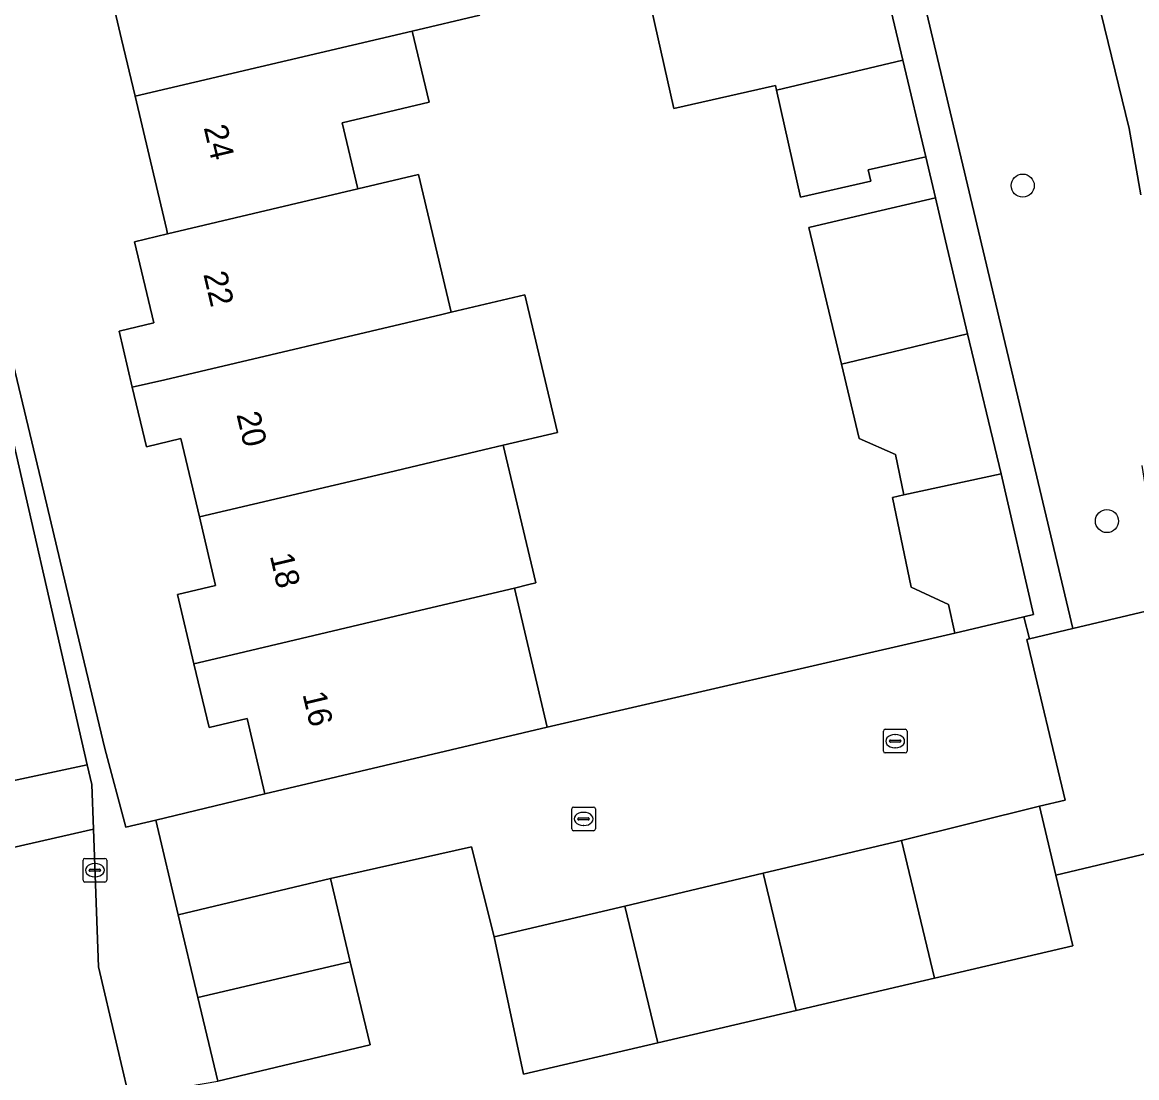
# Model space of a CAD drawing. Extents: x 158472 to 159562, y 388525 to 389606.
# Drawn here: x 159237.85 to 159285.1, y 388701.19 to 388745.92 of the extents above; entities that cross this region are included whole.
import ezdxf

# ---------------------------------------------------------------- set-up
doc = ezdxf.new("R2010")
doc.units = 0
for name, color, linetype in [('IMGEO_Boom', 7, 'Continuous'), ('IMGEO_Erf', 7, 'Continuous'), ('IMGEO_Groenvoorziening', 7, 'Continuous'), ('IMGEO_Kolk', 7, 'Continuous'), ('IMGEO_Muur', 7, 'Continuous'), ('IMGEO_Pand', 7, 'Continuous'), ('IMGEO_Pand_nummerreeks', 7, 'Continuous'), ('IMGEO_Rijbaan_lokaal_open', 7, 'Continuous'), ('IMGEO_Voetpad_open', 7, 'Continuous')]:
    doc.layers.add(name, color=color, linetype=linetype)

msp = doc.modelspace()

# ---------------------------------------------------------------- linework, layer by layer
at = {"layer": 'IMGEO_Boom'}
for centre in [(159280.262, 388739.002), (159283.833, 388724.785)]:
    msp.add_circle(centre, 0.489, dxfattribs=at)
at = {"layer": 'IMGEO_Erf'}
for points in [[(159237.398, 388731.749), (159238.568, 388726.847), (159240.164, 388720.109), (159241.351, 388715.14), (159242.246, 388711.804), (159243.506, 388712.107), (159248.134, 388713.221), (159247.38, 388716.415), (159245.767, 388716.034), (159245.128, 388718.733), (159244.433, 388721.67), (159246.049, 388722.052), (159245.363, 388724.957), (159244.578, 388728.282), (159243.111, 388727.932), (159242.516, 388730.454), (159241.953, 388732.837), (159243.421, 388733.187), (159242.609, 388736.626), (159244.012, 388736.957), (159243.962, 388737.168), (159243.847, 388737.653), (159243.227, 388740.282), (159242.634, 388742.795), (159242.064, 388745.212), (159241.211, 388748.826)], [(159257.249, 388746.223), (159254.384, 388745.551), (159255.096, 388742.534), (159251.413, 388741.67), (159252.076, 388738.861), (159254.652, 388739.469), (159256.029, 388733.635), (159259.158, 388734.374), (159260.538, 388728.539), (159258.243, 388727.996), (159259.619, 388722.164), (159259.323, 388722.091), (159258.715, 388721.942), (159260.106, 388716.047), (159277.39, 388720.03), (159277.111, 388721.241), (159275.54, 388721.977), (159274.739, 388725.788), (159275.228, 388725.891), (159274.868, 388727.603), (159273.332, 388728.278), (159272.576, 388731.439), (159271.19, 388737.228), (159273.414, 388737.751), (159276.562, 388738.491), (159276.154, 388740.222), (159273.711, 388739.673), (159273.82, 388739.188), (159270.838, 388738.518), (159269.82, 388743.05), (159269.776, 388743.242), (159265.474, 388742.275), (159264.244, 388747.75)], [(159288.599, 388711.428), (159281.673, 388709.776), (159282.388, 388706.778), (159276.519, 388705.408), (159270.654, 388704.038), (159264.796, 388702.67), (159259.104, 388701.341), (159257.854, 388707.156), (159256.89, 388710.979), (159250.918, 388709.636), (159251.758, 388706.106), (159252.598, 388702.579), (159246.138, 388701.041)]]:
    msp.add_lwpolyline(points, dxfattribs=at)
at = {"layer": 'IMGEO_Groenvoorziening'}
for points in [[(159274.798, 388756.715), (159273.781, 388756.462), (159275.317, 388750), (159282.393, 388720.228), (159286.279, 388721.155), (159285.329, 388727.141)], [(159285.27, 388738.614), (159284.77, 388741.424), (159282.678, 388750), (159282.1, 388752.368)]]:
    msp.add_lwpolyline(points, dxfattribs=at)
at = {"layer": 'IMGEO_Kolk'}
for p, q in [((159274.356, 388715.031), (159274.356, 388715.883)), ((159274.431, 388715.957), (159275.283, 388715.957)), ((159274.844, 388715.737), (159274.869, 388715.737)), ((159275.357, 388715.883), (159275.357, 388715.031)), ((159274.615, 388715.451), (159274.615, 388715.463)), ((159275.053, 388715.414), (159274.655, 388715.414)), ((159274.658, 388715.5), (159275.056, 388715.5)), ((159274.867, 388715.177), (159274.842, 388715.177)), ((159275.099, 388715.463), (159275.099, 388715.451)), ((159275.283, 388714.957), (159274.431, 388714.957)), ((159261.146, 388711.733), (159261.146, 388712.585)), ((159261.221, 388712.659), (159262.073, 388712.659)), ((159261.634, 388712.439), (159261.659, 388712.439)), ((159262.147, 388712.585), (159262.147, 388711.733)), ((159261.405, 388712.153), (159261.405, 388712.165)), ((159261.843, 388712.116), (159261.445, 388712.116)), ((159261.448, 388712.202), (159261.846, 388712.202)), ((159261.657, 388711.879), (159261.632, 388711.879)), ((159261.889, 388712.165), (159261.889, 388712.153)), ((159262.073, 388711.659), (159261.221, 388711.659)), ((159240.429, 388709.558), (159240.429, 388710.41)), ((159240.504, 388710.484), (159241.356, 388710.484)), ((159241.43, 388710.41), (159241.43, 388709.558)), ((159240.688, 388709.978), (159240.688, 388709.99)), ((159241.126, 388709.941), (159240.728, 388709.941)), ((159240.731, 388710.027), (159241.129, 388710.027)), ((159240.917, 388710.264), (159240.942, 388710.264)), ((159241.172, 388709.99), (159241.172, 388709.978)), ((159241.356, 388709.484), (159240.504, 388709.484)), ((159240.94, 388709.704), (159240.915, 388709.704))]:
    msp.add_line(p, q, dxfattribs=at)
for points in [[(159274.356, 388715.031), (159274.356, 388715.883)], [(159274.431, 388715.957), (159275.283, 388715.957)], [(159275.357, 388715.883), (159275.357, 388715.031)], [(159275.283, 388714.957), (159274.431, 388714.957)], [(159261.146, 388711.733), (159261.146, 388712.585)], [(159261.221, 388712.659), (159262.073, 388712.659)], [(159262.147, 388712.585), (159262.147, 388711.733)], [(159262.073, 388711.659), (159261.221, 388711.659)], [(159240.429, 388709.558), (159240.429, 388710.41)], [(159240.504, 388710.484), (159241.356, 388710.484)], [(159241.43, 388710.41), (159241.43, 388709.558)], [(159241.356, 388709.484), (159240.504, 388709.484)]]:
    msp.add_lwpolyline(points, dxfattribs=at)
for centre, radius, start, end in [((159274.433, 388715.881), 0.0765, 91.552, 178.448), ((159274.433, 388715.881), 0.0765, 91.552, 178.448), ((159275.281, 388715.881), 0.0765, 1.552, 88.448), ((159275.281, 388715.881), 0.0765, 1.552, 88.448), ((159274.655, 388715.46), 0.0403, 85.8775, 175.7526), ((159274.652, 388715.45), 0.0366, 178.938, 274.7102), ((159275.056, 388715.457), 0.043, 264.8664, 352.4533), ((159275.06, 388715.462), 0.0386, 1.7309, 96.639), ((159274.433, 388715.033), 0.0765, 181.552, 268.448), ((159274.433, 388715.033), 0.0765, 181.552, 268.448), ((159275.281, 388715.033), 0.0765, 271.552, 358.448), ((159275.281, 388715.033), 0.0765, 271.552, 358.448), ((159261.223, 388712.583), 0.0765, 91.552, 178.448), ((159261.223, 388712.583), 0.0765, 91.552, 178.448), ((159262.071, 388712.583), 0.0765, 1.552, 88.448), ((159262.071, 388712.583), 0.0765, 1.552, 88.448), ((159261.445, 388712.162), 0.0403, 85.8775, 175.7526), ((159261.442, 388712.152), 0.0366, 178.938, 274.7102), ((159261.846, 388712.159), 0.043, 264.8664, 352.4533), ((159261.85, 388712.164), 0.0386, 1.7309, 96.639), ((159261.223, 388711.735), 0.0765, 181.552, 268.448), ((159261.223, 388711.735), 0.0765, 181.552, 268.448), ((159262.071, 388711.735), 0.0765, 271.552, 358.448), ((159262.071, 388711.735), 0.0765, 271.552, 358.448), ((159240.506, 388710.408), 0.0765, 91.552, 178.448), ((159240.506, 388710.408), 0.0765, 91.552, 178.448), ((159241.354, 388710.408), 0.0765, 1.552, 88.448), ((159241.354, 388710.408), 0.0765, 1.552, 88.448), ((159240.728, 388709.987), 0.0403, 85.8775, 175.7526), ((159240.725, 388709.977), 0.0366, 178.938, 274.7102), ((159241.129, 388709.984), 0.043, 264.8664, 352.4533), ((159241.133, 388709.989), 0.0386, 1.7309, 96.639), ((159240.506, 388709.56), 0.0765, 181.552, 268.448), ((159240.506, 388709.56), 0.0765, 181.552, 268.448), ((159241.354, 388709.56), 0.0765, 271.552, 358.448), ((159241.354, 388709.56), 0.0765, 271.552, 358.448)]:
    msp.add_arc(centre, radius, start, end, dxfattribs=at)
for centre, major_axis, ratio, start_param, end_param in [((159274.843, 388715.457), (-0.387, 0.002), 0.722429, 4.712389, 7.853982), ((159274.868, 388715.457), (-0.39, 0.002), 0.717154, 1.570796, 4.712389), ((159261.633, 388712.159), (-0.387, 0.002), 0.722429, 4.712389, 7.853982), ((159261.658, 388712.159), (-0.39, 0.002), 0.717154, 1.570796, 4.712389), ((159240.916, 388709.984), (-0.387, 0.002), 0.722429, 4.712389, 7.853982), ((159240.941, 388709.984), (-0.39, 0.002), 0.717154, 1.570796, 4.712389)]:
    msp.add_ellipse(centre, major_axis=major_axis, ratio=ratio, start_param=start_param, end_param=end_param, dxfattribs=at)
at = {"layer": 'IMGEO_Muur'}
for points in [[(159260.106, 388716.047), (159277.39, 388720.03)], [(159250.918, 388709.636), (159256.89, 388710.979), (159257.854, 388707.156)]]:
    msp.add_lwpolyline(points, dxfattribs=at)
at = {"layer": 'IMGEO_Pand'}
for points in [[(159252.96, 388751.577), (159249.274, 388750.729), (159246.186, 388750), (159241.211, 388748.826), (159242.064, 388745.212), (159242.634, 388742.795), (159254.384, 388745.551), (159257.249, 388746.223), (159255.864, 388752.245)], [(159273.849, 388749.908), (159266.723, 388748.307), (159264.244, 388747.75), (159265.474, 388742.275), (159269.776, 388743.242), (159269.82, 388743.05), (159275.18, 388744.315)], [(159254.384, 388745.551), (159242.634, 388742.795), (159243.227, 388740.282), (159243.847, 388737.653), (159243.962, 388737.168), (159244.012, 388736.957), (159252.076, 388738.861), (159251.413, 388741.67), (159255.096, 388742.534)], [(159275.18, 388744.315), (159269.82, 388743.05), (159270.838, 388738.518), (159273.82, 388739.188), (159273.711, 388739.673), (159276.154, 388740.222)], [(159252.076, 388738.861), (159244.012, 388736.957), (159242.609, 388736.626), (159243.421, 388733.187), (159241.953, 388732.837), (159242.516, 388730.454), (159243.89, 388730.77), (159255.639, 388733.543), (159256.029, 388733.635), (159254.652, 388739.469)], [(159276.994, 388736.661), (159276.562, 388738.491), (159273.414, 388737.751), (159271.19, 388737.228), (159272.576, 388731.439), (159274.764, 388731.963), (159277.925, 388732.719)], [(159256.029, 388733.635), (159255.639, 388733.543), (159243.89, 388730.77), (159242.516, 388730.454), (159243.111, 388727.932), (159244.578, 388728.282), (159245.363, 388724.957), (159253.378, 388726.845), (159257.407, 388727.798), (159258.243, 388727.996), (159260.538, 388728.539), (159259.158, 388734.374)], [(159275.228, 388725.891), (159279.345, 388726.784), (159277.925, 388732.719), (159274.764, 388731.963), (159272.576, 388731.439), (159273.332, 388728.278), (159274.868, 388727.603)], [(159258.243, 388727.996), (159257.407, 388727.798), (159253.378, 388726.845), (159245.363, 388724.957), (159246.049, 388722.052), (159244.433, 388721.67), (159245.128, 388718.733), (159246.742, 388719.115), (159254.75, 388721.01), (159258.715, 388721.942), (159259.323, 388722.091), (159259.619, 388722.164)], [(159275.228, 388725.891), (159274.739, 388725.788), (159275.54, 388721.977), (159277.111, 388721.241), (159277.39, 388720.03), (159280.313, 388720.732), (159280.722, 388720.83), (159279.345, 388726.784)], [(159258.715, 388721.942), (159254.75, 388721.01), (159246.742, 388719.115), (159245.128, 388718.733), (159245.767, 388716.034), (159247.38, 388716.415), (159248.134, 388713.221), (159260.106, 388716.047)], [(159286.397, 388720.659), (159286.279, 388721.155), (159282.393, 388720.228), (159280.556, 388719.79), (159280.442, 388719.763), (159282.066, 388712.954), (159280.977, 388712.694), (159281.673, 388709.776), (159288.599, 388711.428)], [(159281.673, 388709.776), (159280.977, 388712.694), (159275.129, 388711.244), (159276.519, 388705.408), (159282.388, 388706.778)], [(159269.26, 388709.855), (159270.654, 388704.038), (159276.519, 388705.408), (159275.129, 388711.244)], [(159251.758, 388706.106), (159250.918, 388709.636), (159244.459, 388708.098), (159245.292, 388704.597)], [(159263.399, 388708.468), (159264.796, 388702.67), (159270.654, 388704.038), (159269.26, 388709.855)], [(159263.399, 388708.468), (159257.854, 388707.156), (159259.104, 388701.341), (159264.796, 388702.67)], [(159251.758, 388706.106), (159245.292, 388704.597), (159246.138, 388701.041), (159252.598, 388702.579)]]:
    msp.add_lwpolyline(points, close=True, dxfattribs=at)
at = {"layer": 'IMGEO_Rijbaan_lokaal_open'}
for points in [[(159232.093, 388728.033), (159232.313, 388727.074), (159235.442, 388713.353), (159240.606, 388714.453), (159236.613, 388731.824)], [(159248.091, 388675.047), (159247.79, 388676.337), (159242.473, 388699.132), (159242.587, 388699.498), (159241.079, 388705.886), (159240.867, 388711.728), (159235.652, 388710.538), (159235.715, 388708.794), (159235.857, 388705.134), (159236.316, 388703.19), (159237.164, 388699.6), (159237.641, 388697.577), (159238.521, 388693.852), (159238.814, 388692.61), (159240.627, 388684.82), (159241.116, 388682.722), (159241.952, 388679.128), (159242.655, 388676.11), (159243.491, 388672.519), (159243.742, 388671.441), (159244.13, 388669.774)]]:
    msp.add_lwpolyline(points, dxfattribs=at)
for points in [[(159277.39, 388720.03), (159260.106, 388716.047), (159248.134, 388713.221), (159243.506, 388712.107), (159244.459, 388708.098), (159250.918, 388709.636), (159256.89, 388710.979), (159257.854, 388707.156), (159263.399, 388708.468), (159269.26, 388709.855), (159275.129, 388711.244), (159280.977, 388712.694), (159282.066, 388712.954), (159280.442, 388719.763), (159280.556, 388719.79), (159280.313, 388720.732)], [(159235.652, 388710.538), (159240.867, 388711.728), (159240.799, 388713.614), (159240.606, 388714.453), (159235.442, 388713.353), (159235.542, 388712.914), (159235.575, 388712.682)]]:
    msp.add_lwpolyline(points, close=True, dxfattribs=at)
at = {"layer": 'IMGEO_Voetpad_open'}
msp.add_lwpolyline([(159275.317, 388750), (159273.781, 388756.462), (159272.331, 388756.1), (159273.329, 388752.115), (159273.324, 388752.114), (159273.849, 388749.908), (159275.18, 388744.315), (159276.154, 388740.222), (159276.562, 388738.491), (159276.994, 388736.661), (159277.925, 388732.719), (159279.345, 388726.784), (159280.722, 388720.83), (159280.313, 388720.732), (159280.556, 388719.79), (159282.393, 388720.228)], close=True, dxfattribs=at)
for points in [[(159282.1, 388752.368), (159282.678, 388750), (159284.77, 388741.424), (159285.27, 388738.614)], [(159236.613, 388731.824), (159240.606, 388714.453), (159240.799, 388713.614), (159240.867, 388711.728), (159241.079, 388705.886), (159242.587, 388699.498), (159242.473, 388699.132)], [(159295.064, 388684.376), (159251.217, 388673.955), (159249.847, 388680.007), (159248.324, 388686.408), (159244.902, 388700.833), (159246.138, 388701.041), (159245.292, 388704.597), (159244.459, 388708.098), (159243.506, 388712.107), (159242.246, 388711.804), (159241.351, 388715.14), (159240.164, 388720.109), (159238.568, 388726.847), (159237.398, 388731.749)]]:
    msp.add_lwpolyline(points, dxfattribs=at)

# ---------------------------------------------------------------- texts
at = {"layer": 'IMGEO_Pand_nummerreeks'}
for s, rotation, p in [('24', 283.2752, (159245.538, 388741.465)), ('22', 283.281, (159245.522, 388735.252)), ('20', 283.281, (159246.926, 388729.306)), ('18', 283.2867, (159248.34, 388723.315)), ('16', 283.2867, (159249.726, 388717.449))]:
    msp.add_text(s, height=1, rotation=rotation, dxfattribs=at).set_placement(p)

doc.saveas('drawing.dxf')
